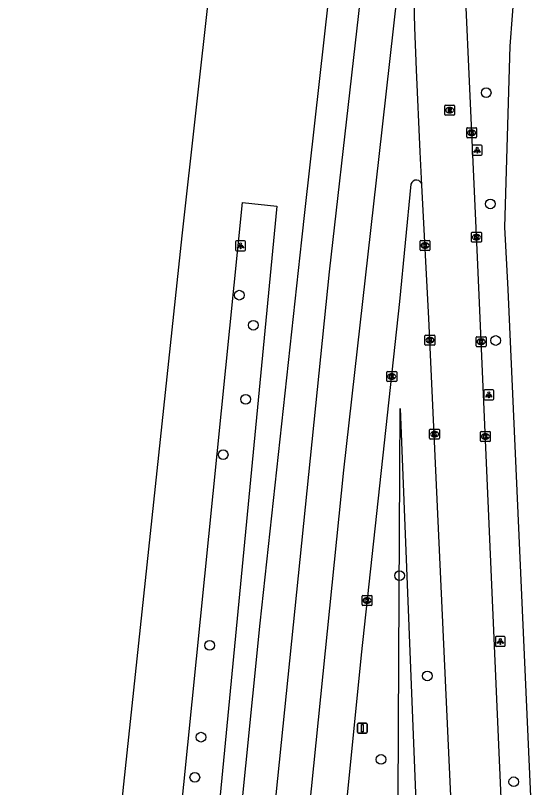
# Model space of a CAD drawing. Extents: x 161928 to 163055, y 386475 to 387428.
# Drawn here: x 161929.9 to 161982.2, y 386644.6 to 386722.4 of the extents above; entities that cross this region are included whole.
import ezdxf

# ---------------------------------------------------------------- set-up
doc = ezdxf.new("R2010")
doc.units = 0
for name, color, linetype in [('IMGEO_Berm_groen', 7, 'Continuous'), ('IMGEO_Boom', 7, 'Continuous'), ('IMGEO_Fietspad_gesloten', 7, 'Continuous'), ('IMGEO_Kolk', 7, 'Continuous'), ('IMGEO_Lichtpunt', 7, 'Continuous'), ('IMGEO_Rijbaan_regionaal_gesloten', 7, 'Continuous'), ('IMGEO_Rioolput', 7, 'Continuous'), ('IMGEO_Verkeersbordpaal', 7, 'Continuous')]:
    doc.layers.add(name, color=color, linetype=linetype)

msp = doc.modelspace()

# ---------------------------------------------------------------- linework, layer by layer
at = {"layer": 'IMGEO_Berm_groen'}
for points in [[(161956.304, 386703.195), (161944.596, 386581.762), (161940.569, 386582), (161952.821, 386703.587), (161956.304, 386703.195)], [(161960.388, 386535.093), (161961.263, 386537.837), (161962.321, 386540.516), (161963.819, 386543.626), (161965.526, 386546.626), (161968.089, 386551.619), (161968.604, 386657.635), (161968.726, 386682.835), (161969.743, 386657.519), (161973.922, 386553.431), (161973.438, 386548.244), (161972.007, 386543.818), (161969.825, 386539.035), (161969.278, 386532.748)]]:
    msp.add_lwpolyline(points, dxfattribs=at)
at = {"layer": 'IMGEO_Boom'}
for centre in [(161977.405, 386714.635), (161977.82, 386703.436), (161952.507, 386694.24), (161953.92, 386691.214), (161978.368, 386689.676), (161953.16, 386683.749), (161950.883, 386678.168), (161968.668, 386665.991), (161949.528, 386658.957), (161971.464, 386655.888), (161948.648, 386649.715), (161966.804, 386647.471), (161948.026, 386645.665), (161980.186, 386645.221)]:
    msp.add_circle(centre, 0.489, dxfattribs=at)
at = {"layer": 'IMGEO_Fietspad_gesloten'}
msp.add_lwpolyline([(161984.736, 386580.648), (161979.611, 386694.81), (161979.277, 386701.082), (161979.827, 386719.32), (161980.765, 386731.703), (161982.714, 386750), (161987.259, 386790.761)], dxfattribs=at)
at = {"layer": 'IMGEO_Kolk'}
for p, q in [((161975.442, 386710.178), (161975.442, 386711.03)), ((161975.517, 386711.104), (161976.369, 386711.104)), ((161975.93, 386710.884), (161975.955, 386710.884)), ((161976.443, 386711.03), (161976.443, 386710.178)), ((161976.369, 386710.104), (161975.517, 386710.104)), ((161975.953, 386710.324), (161975.928, 386710.324)), ((161975.924, 386699.654), (161975.924, 386700.506)), ((161975.999, 386700.58), (161976.851, 386700.58)), ((161976.412, 386700.36), (161976.437, 386700.36)), ((161976.925, 386700.506), (161976.925, 386699.654)), ((161970.737, 386698.82), (161970.737, 386699.672)), ((161970.812, 386699.746), (161971.664, 386699.746)), ((161971.225, 386699.526), (161971.25, 386699.526)), ((161971.738, 386699.672), (161971.738, 386698.82)), ((161976.851, 386699.58), (161975.999, 386699.58)), ((161976.435, 386699.8), (161976.41, 386699.8)), ((161971.664, 386698.746), (161970.812, 386698.746)), ((161971.248, 386698.966), (161971.223, 386698.966)), ((161971.234, 386689.282), (161971.234, 386690.134)), ((161971.309, 386690.208), (161972.161, 386690.208)), ((161971.722, 386689.988), (161971.747, 386689.988)), ((161972.235, 386690.134), (161972.235, 386689.282)), ((161976.397, 386689.127), (161976.397, 386689.979)), ((161976.472, 386690.053), (161977.324, 386690.053)), ((161976.885, 386689.833), (161976.91, 386689.833)), ((161977.398, 386689.979), (161977.398, 386689.127)), ((161972.161, 386689.208), (161971.309, 386689.208)), ((161971.745, 386689.428), (161971.72, 386689.428)), ((161977.324, 386689.053), (161976.472, 386689.053)), ((161976.908, 386689.273), (161976.883, 386689.273)), ((161967.378, 386685.62), (161967.378, 386686.472)), ((161967.453, 386686.546), (161968.305, 386686.546)), ((161967.866, 386686.326), (161967.891, 386686.326)), ((161968.379, 386686.472), (161968.379, 386685.62)), ((161968.305, 386685.546), (161967.453, 386685.546)), ((161967.889, 386685.766), (161967.864, 386685.766)), ((161971.7, 386679.82), (161971.7, 386680.672)), ((161971.775, 386680.746), (161972.627, 386680.746)), ((161972.188, 386680.526), (161972.213, 386680.526)), ((161972.701, 386680.672), (161972.701, 386679.82)), ((161976.822, 386679.572), (161976.822, 386680.424)), ((161976.897, 386680.498), (161977.749, 386680.498)), ((161977.823, 386680.424), (161977.823, 386679.572)), ((161972.627, 386679.746), (161971.775, 386679.746)), ((161972.211, 386679.966), (161972.186, 386679.966)), ((161977.333, 386679.718), (161977.308, 386679.718)), ((161977.31, 386680.278), (161977.335, 386680.278)), ((161977.749, 386679.498), (161976.897, 386679.498)), ((161964.89, 386663.064), (161964.89, 386663.916)), ((161964.965, 386663.99), (161965.817, 386663.99)), ((161965.378, 386663.77), (161965.403, 386663.77)), ((161965.891, 386663.916), (161965.891, 386663.064)), ((161965.817, 386662.99), (161964.965, 386662.99)), ((161965.401, 386663.21), (161965.376, 386663.21))]:
    msp.add_line(p, q, dxfattribs=at)
for points in [[(161975.442, 386710.178), (161975.442, 386711.03)], [(161975.517, 386711.104), (161976.369, 386711.104)], [(161975.763, 386710.804), (161975.886, 386710.804), (161975.886, 386710.653), (161976.016, 386710.804), (161976.18, 386710.804), (161976.034, 386710.653), (161976.187, 386710.404), (161976.035, 386710.404), (161975.95, 386710.568), (161975.886, 386710.501), (161975.886, 386710.404), (161975.763, 386710.404), (161975.763, 386710.804)], [(161976.443, 386711.03), (161976.443, 386710.178)], [(161976.369, 386710.104), (161975.517, 386710.104)], [(161975.924, 386699.654), (161975.924, 386700.506)], [(161975.999, 386700.58), (161976.851, 386700.58)], [(161976.245, 386700.28), (161976.368, 386700.28), (161976.368, 386700.129), (161976.498, 386700.28), (161976.662, 386700.28), (161976.516, 386700.129), (161976.669, 386699.88), (161976.517, 386699.88), (161976.432, 386700.044), (161976.368, 386699.977), (161976.368, 386699.88), (161976.245, 386699.88), (161976.245, 386700.28)], [(161976.925, 386700.506), (161976.925, 386699.654)], [(161970.737, 386698.82), (161970.737, 386699.672)], [(161970.812, 386699.746), (161971.664, 386699.746)], [(161971.058, 386699.446), (161971.181, 386699.446), (161971.181, 386699.295), (161971.311, 386699.446), (161971.475, 386699.446), (161971.329, 386699.295), (161971.482, 386699.046), (161971.33, 386699.046), (161971.245, 386699.21), (161971.181, 386699.143), (161971.181, 386699.046), (161971.058, 386699.046), (161971.058, 386699.446)], [(161971.738, 386699.672), (161971.738, 386698.82)], [(161976.851, 386699.58), (161975.999, 386699.58)], [(161971.664, 386698.746), (161970.812, 386698.746)], [(161971.234, 386689.282), (161971.234, 386690.134)], [(161971.309, 386690.208), (161972.161, 386690.208)], [(161971.555, 386689.908), (161971.678, 386689.908), (161971.678, 386689.757), (161971.808, 386689.908), (161971.972, 386689.908), (161971.826, 386689.757), (161971.979, 386689.508), (161971.827, 386689.508), (161971.742, 386689.672), (161971.678, 386689.605), (161971.678, 386689.508), (161971.555, 386689.508), (161971.555, 386689.908)], [(161972.235, 386690.134), (161972.235, 386689.282)], [(161976.397, 386689.127), (161976.397, 386689.979)], [(161976.472, 386690.053), (161977.324, 386690.053)], [(161976.718, 386689.753), (161976.841, 386689.753), (161976.841, 386689.602), (161976.971, 386689.753), (161977.135, 386689.753), (161976.989, 386689.602), (161977.142, 386689.353), (161976.99, 386689.353), (161976.905, 386689.517), (161976.841, 386689.45), (161976.841, 386689.353), (161976.718, 386689.353), (161976.718, 386689.753)], [(161977.398, 386689.979), (161977.398, 386689.127)], [(161972.161, 386689.208), (161971.309, 386689.208)], [(161977.324, 386689.053), (161976.472, 386689.053)], [(161967.378, 386685.62), (161967.378, 386686.472)], [(161967.453, 386686.546), (161968.305, 386686.546)], [(161967.699, 386686.246), (161967.822, 386686.246), (161967.822, 386686.095), (161967.952, 386686.246), (161968.116, 386686.246), (161967.97, 386686.095), (161968.123, 386685.846), (161967.971, 386685.846), (161967.886, 386686.01), (161967.822, 386685.943), (161967.822, 386685.846), (161967.699, 386685.846), (161967.699, 386686.246)], [(161968.379, 386686.472), (161968.379, 386685.62)], [(161968.305, 386685.546), (161967.453, 386685.546)], [(161971.7, 386679.82), (161971.7, 386680.672)], [(161971.775, 386680.746), (161972.627, 386680.746)], [(161972.021, 386680.446), (161972.144, 386680.446), (161972.144, 386680.295), (161972.274, 386680.446), (161972.438, 386680.446), (161972.292, 386680.295), (161972.445, 386680.046), (161972.293, 386680.046), (161972.208, 386680.21), (161972.144, 386680.143), (161972.144, 386680.046), (161972.021, 386680.046), (161972.021, 386680.446)], [(161972.701, 386680.672), (161972.701, 386679.82)], [(161976.822, 386679.572), (161976.822, 386680.424)], [(161976.897, 386680.498), (161977.749, 386680.498)], [(161977.823, 386680.424), (161977.823, 386679.572)], [(161972.627, 386679.746), (161971.775, 386679.746)], [(161977.143, 386680.198), (161977.266, 386680.198), (161977.266, 386680.047), (161977.396, 386680.198), (161977.56, 386680.198), (161977.414, 386680.047), (161977.567, 386679.798), (161977.415, 386679.798), (161977.33, 386679.962), (161977.266, 386679.895), (161977.266, 386679.798), (161977.143, 386679.798), (161977.143, 386680.198)], [(161977.749, 386679.498), (161976.897, 386679.498)], [(161964.89, 386663.064), (161964.89, 386663.916)], [(161964.965, 386663.99), (161965.817, 386663.99)], [(161965.211, 386663.69), (161965.334, 386663.69), (161965.334, 386663.539), (161965.464, 386663.69), (161965.628, 386663.69), (161965.482, 386663.539), (161965.635, 386663.29), (161965.483, 386663.29), (161965.398, 386663.454), (161965.334, 386663.387), (161965.334, 386663.29), (161965.211, 386663.29), (161965.211, 386663.69)], [(161965.891, 386663.916), (161965.891, 386663.064)], [(161965.817, 386662.99), (161964.965, 386662.99)]]:
    msp.add_lwpolyline(points, dxfattribs=at)
for centre, start, end in [((161975.519, 386711.028), 91.55205, 178.44795), ((161975.519, 386711.028), 91.55205, 178.44795), ((161976.367, 386711.028), 1.55205, 88.44795), ((161976.367, 386711.028), 1.55205, 88.44795), ((161975.519, 386710.18), 181.55205, 268.44795), ((161975.519, 386710.18), 181.55205, 268.44795), ((161976.367, 386710.18), 271.55205, 358.44795), ((161976.367, 386710.18), 271.55205, 358.44795), ((161976.001, 386700.504), 91.55205, 178.44795), ((161976.001, 386700.504), 91.55205, 178.44795), ((161976.849, 386700.504), 1.55205, 88.44795), ((161976.849, 386700.504), 1.55205, 88.44795), ((161970.814, 386699.67), 91.55205, 178.44795), ((161970.814, 386699.67), 91.55205, 178.44795), ((161971.662, 386699.67), 1.55205, 88.44795), ((161971.662, 386699.67), 1.55205, 88.44795), ((161976.001, 386699.656), 181.55205, 268.44795), ((161976.001, 386699.656), 181.55205, 268.44795), ((161976.849, 386699.656), 271.55205, 358.44795), ((161976.849, 386699.656), 271.55205, 358.44795), ((161970.814, 386698.822), 181.55205, 268.44795), ((161970.814, 386698.822), 181.55205, 268.44795), ((161971.662, 386698.822), 271.55205, 358.44795), ((161971.662, 386698.822), 271.55205, 358.44795), ((161971.311, 386690.132), 91.55205, 178.44795), ((161971.311, 386690.132), 91.55205, 178.44795), ((161972.159, 386690.132), 1.55205, 88.44795), ((161972.159, 386690.132), 1.55205, 88.44795), ((161976.474, 386689.977), 91.55205, 178.44795), ((161976.474, 386689.977), 91.55205, 178.44795), ((161977.322, 386689.977), 1.55205, 88.44795), ((161977.322, 386689.977), 1.55205, 88.44795), ((161971.311, 386689.284), 181.55205, 268.44795), ((161971.311, 386689.284), 181.55205, 268.44795), ((161972.159, 386689.284), 271.55205, 358.44795), ((161972.159, 386689.284), 271.55205, 358.44795), ((161976.474, 386689.129), 181.55205, 268.44795), ((161976.474, 386689.129), 181.55205, 268.44795), ((161977.322, 386689.129), 271.55205, 358.44795), ((161977.322, 386689.129), 271.55205, 358.44795), ((161967.455, 386686.47), 91.55205, 178.44795), ((161967.455, 386686.47), 91.55205, 178.44795), ((161968.303, 386686.47), 1.55205, 88.44795), ((161968.303, 386686.47), 1.55205, 88.44795), ((161967.455, 386685.622), 181.55205, 268.44795), ((161967.455, 386685.622), 181.55205, 268.44795), ((161968.303, 386685.622), 271.55205, 358.44795), ((161968.303, 386685.622), 271.55205, 358.44795), ((161971.777, 386680.67), 91.55205, 178.44795), ((161971.777, 386680.67), 91.55205, 178.44795), ((161972.625, 386680.67), 1.55205, 88.44795), ((161972.625, 386680.67), 1.55205, 88.44795), ((161976.899, 386680.422), 91.55205, 178.44795), ((161976.899, 386680.422), 91.55205, 178.44795), ((161977.747, 386680.422), 1.55205, 88.44795), ((161977.747, 386680.422), 1.55205, 88.44795), ((161971.777, 386679.822), 181.55205, 268.44795), ((161971.777, 386679.822), 181.55205, 268.44795), ((161972.625, 386679.822), 271.55205, 358.44795), ((161972.625, 386679.822), 271.55205, 358.44795), ((161976.899, 386679.574), 181.55205, 268.44795), ((161976.899, 386679.574), 181.55205, 268.44795), ((161977.747, 386679.574), 271.55205, 358.44795), ((161977.747, 386679.574), 271.55205, 358.44795), ((161964.967, 386663.914), 91.55205, 178.44795), ((161964.967, 386663.914), 91.55205, 178.44795), ((161965.815, 386663.914), 1.55205, 88.44795), ((161965.815, 386663.914), 1.55205, 88.44795), ((161964.967, 386663.066), 181.55205, 268.44795), ((161964.967, 386663.066), 181.55205, 268.44795), ((161965.815, 386663.066), 271.55205, 358.44795), ((161965.815, 386663.066), 271.55205, 358.44795)]:
    msp.add_arc(centre, 0.0765, start, end, dxfattribs=at)
for centre, major_axis, ratio, start_param, end_param in [((161975.929, 386710.604), (-0.387, 0.002), 0.722429, 4.712389, 7.853982), ((161975.954, 386710.604), (-0.39, 0.002), 0.717154, 1.570796, 4.712389), ((161976.411, 386700.08), (-0.387, 0.002), 0.722429, 4.712389, 7.853982), ((161976.436, 386700.08), (-0.39, 0.002), 0.717154, 1.570796, 4.712389), ((161971.224, 386699.246), (-0.387, 0.002), 0.722429, 4.712389, 7.853982), ((161971.249, 386699.246), (-0.39, 0.002), 0.717154, 1.570796, 4.712389), ((161971.721, 386689.708), (-0.387, 0.002), 0.722429, 4.712389, 7.853982), ((161971.746, 386689.708), (-0.39, 0.002), 0.717154, 1.570796, 4.712389), ((161976.884, 386689.553), (-0.387, 0.002), 0.722429, 4.712389, 7.853982), ((161976.909, 386689.553), (-0.39, 0.002), 0.717154, 1.570796, 4.712389), ((161967.865, 386686.046), (-0.387, 0.002), 0.722429, 4.712389, 7.853982), ((161967.89, 386686.046), (-0.39, 0.002), 0.717154, 1.570796, 4.712389), ((161972.187, 386680.246), (-0.387, 0.002), 0.722429, 4.712389, 7.853982), ((161972.212, 386680.246), (-0.39, 0.002), 0.717154, 1.570796, 4.712389), ((161977.309, 386679.998), (-0.387, 0.002), 0.722429, 4.712389, 7.853982), ((161977.334, 386679.998), (-0.39, 0.002), 0.717154, 1.570796, 4.712389), ((161965.377, 386663.49), (-0.387, 0.002), 0.722429, 4.712389, 7.853982), ((161965.402, 386663.49), (-0.39, 0.002), 0.717154, 1.570796, 4.712389)]:
    msp.add_ellipse(centre, major_axis=major_axis, ratio=ratio, start_param=start_param, end_param=end_param, dxfattribs=at)
at = {"layer": 'IMGEO_Lichtpunt'}
for p, q in [((161976.003, 386709.244), (161976.003, 386708.437)), ((161976.003, 386709.244), (161976.003, 386708.437)), ((161976.905, 386709.339), (161976.097, 386709.339)), ((161976.905, 386709.339), (161976.097, 386709.339)), ((161976.999, 386708.437), (161976.999, 386709.244)), ((161976.999, 386708.437), (161976.999, 386709.244)), ((161976.097, 386708.343), (161976.905, 386708.343)), ((161976.097, 386708.343), (161976.905, 386708.343)), ((161952.141, 386699.621), (161952.141, 386698.814)), ((161952.141, 386699.621), (161952.141, 386698.814)), ((161953.043, 386699.716), (161952.235, 386699.716)), ((161953.043, 386699.716), (161952.235, 386699.716)), ((161953.137, 386698.814), (161953.137, 386699.621)), ((161953.137, 386698.814), (161953.137, 386699.621)), ((161952.235, 386698.72), (161953.043, 386698.72)), ((161952.235, 386698.72), (161953.043, 386698.72)), ((161977.179, 386684.598), (161977.179, 386683.791)), ((161977.179, 386684.598), (161977.179, 386683.791)), ((161978.081, 386684.693), (161977.273, 386684.693)), ((161978.081, 386684.693), (161977.273, 386684.693)), ((161978.175, 386683.791), (161978.175, 386684.598)), ((161978.175, 386683.791), (161978.175, 386684.598)), ((161977.273, 386683.697), (161978.081, 386683.697)), ((161977.273, 386683.697), (161978.081, 386683.697)), ((161978.333, 386659.767), (161978.333, 386658.96)), ((161978.333, 386659.767), (161978.333, 386658.96)), ((161979.235, 386659.862), (161978.427, 386659.862)), ((161979.235, 386659.862), (161978.427, 386659.862)), ((161979.329, 386658.96), (161979.329, 386659.767)), ((161979.329, 386658.96), (161979.329, 386659.767)), ((161978.427, 386658.866), (161979.235, 386658.866)), ((161978.427, 386658.866), (161979.235, 386658.866))]:
    msp.add_line(p, q, dxfattribs=at)
for points in [[(161976.377, 386708.908), (161976.416, 386708.88), (161976.228, 386708.618), (161976.19, 386708.645), (161976.377, 386708.908)], [(161976.479, 386708.86), (161976.526, 386708.86), (161976.526, 386708.538), (161976.479, 386708.538), (161976.479, 386708.86)], [(161976.589, 386708.88), (161976.627, 386708.907), (161976.814, 386708.645), (161976.775, 386708.617), (161976.589, 386708.88)], [(161952.515, 386699.285), (161952.554, 386699.257), (161952.366, 386698.995), (161952.328, 386699.022), (161952.515, 386699.285)], [(161952.617, 386699.237), (161952.664, 386699.237), (161952.664, 386698.915), (161952.617, 386698.915), (161952.617, 386699.237)], [(161952.727, 386699.257), (161952.765, 386699.284), (161952.952, 386699.022), (161952.913, 386698.994), (161952.727, 386699.257)], [(161977.553, 386684.262), (161977.592, 386684.234), (161977.404, 386683.972), (161977.366, 386683.999), (161977.553, 386684.262)], [(161977.655, 386684.214), (161977.702, 386684.214), (161977.702, 386683.892), (161977.655, 386683.892), (161977.655, 386684.214)], [(161977.765, 386684.234), (161977.803, 386684.261), (161977.99, 386683.999), (161977.951, 386683.971), (161977.765, 386684.234)], [(161978.707, 386659.431), (161978.746, 386659.403), (161978.558, 386659.141), (161978.52, 386659.168), (161978.707, 386659.431)], [(161978.919, 386659.403), (161978.957, 386659.43), (161979.144, 386659.168), (161979.105, 386659.14), (161978.919, 386659.403)], [(161978.809, 386659.383), (161978.856, 386659.383), (161978.856, 386659.061), (161978.809, 386659.061), (161978.809, 386659.383)]]:
    msp.add_lwpolyline(points, dxfattribs=at)
for centre in [(161976.502, 386709.042), (161952.64, 386699.419), (161977.678, 386684.396), (161978.832, 386659.565)]:
    msp.add_circle(centre, 0.0994, dxfattribs=at)
for centre, start, end in [((161976.097, 386709.244), 90, 180), ((161976.097, 386709.244), 90, 180), ((161976.905, 386709.244), 0, 90), ((161976.905, 386709.244), 0, 90), ((161976.097, 386708.437), 180, 270), ((161976.097, 386708.437), 180, 270), ((161976.905, 386708.437), 270, 0), ((161976.905, 386708.437), 270, 360), ((161952.235, 386699.621), 90, 180), ((161952.235, 386699.621), 90, 180), ((161953.043, 386699.621), 0, 90), ((161953.043, 386699.621), 0, 90), ((161952.235, 386698.814), 180, 270), ((161952.235, 386698.814), 180, 270), ((161953.043, 386698.814), 270, 0), ((161953.043, 386698.814), 270, 360), ((161977.273, 386684.598), 90, 180), ((161977.273, 386684.598), 90, 180), ((161978.081, 386684.598), 0, 90), ((161978.081, 386684.598), 0, 90), ((161977.273, 386683.791), 180, 270), ((161977.273, 386683.791), 180, 270), ((161978.081, 386683.791), 270, 0), ((161978.081, 386683.791), 270, 360), ((161978.427, 386659.767), 90, 180), ((161978.427, 386659.767), 90, 180), ((161979.235, 386659.767), 0, 90), ((161979.235, 386659.767), 0, 90), ((161978.427, 386658.96), 180, 270), ((161978.427, 386658.96), 180, 270), ((161979.235, 386658.96), 270, 0), ((161979.235, 386658.96), 270, 360)]:
    msp.add_arc(centre, 0.0946, start, end, dxfattribs=at)
at = {"layer": 'IMGEO_Rijbaan_regionaal_gesloten'}
for points in [[(161929.937, 386531.879), (161934.298, 386580.219), (161940.878, 386644.971), (161946.754, 386700.217), (161952.285, 386750), (161957.198, 386794.248), (161977.058, 386973.104), (161980.16, 387000), (161985.65, 387049.083)], [(161941.907, 386531.424), (161945.107, 386566.558), (161946.624, 386581.642), (161954.623, 386661.189), (161958.808, 386699.805), (161959.153, 386702.875), (161964.445, 386750), (161969.178, 386792.92), (161972.992, 386827.508), (161975.047, 386846.144), (161978.27, 386876.664), (161983.933, 386925.263), (161992.176, 387000), (161994.104, 387017.005), (161997.606, 387047.891)], [(161945.326, 386531.294), (161945.53, 386533.621), (161952.774, 386609.984), (161961.616, 386696.605), (161966.123, 386736.258), (161972.435, 386792.338), (161984.427, 386899.765), (161995.601, 387000.147), (162000.892, 387047.542)], [(161981.679, 386580.648), (161976.551, 386697.302), (161974.502, 386742.455), (161974.558, 386746.864), (161974.908, 386750), (161979.57, 386791.732)], [(161948.86, 386531.16), (161949.012, 386532.874), (161955.82, 386605.473), (161963.038, 386676.606), (161966.601, 386708.203), (161970.597, 386743.824)], [(161970.925, 386705.32), (161970.732, 386708.667), (161970.363, 386716.943), (161970.213, 386721.198), (161970.123, 386725.155), (161970.06, 386727.579), (161970.093, 386730.614), (161970.121, 386734.016), (161970.404, 386740.167), (161970.597, 386743.824)], [(161969.813, 386705.425), (161968.654, 386693.618), (161965.09, 386660.8), (161964.812, 386658.023), (161952.506, 386534.967), (161952.113, 386531.036)], [(161978.76, 386534.233), (161977.874, 386556.286), (161971.624, 386691.893), (161970.925, 386705.32)]]:
    msp.add_lwpolyline(points, dxfattribs=at)
msp.add_arc((161970.36, 386705.274), 0.567, 4.67182, 164.53992, dxfattribs=at)
at = {"layer": 'IMGEO_Rioolput'}
for p, q in [((161973.225, 386712.454), (161973.225, 386713.306)), ((161973.3, 386713.38), (161974.152, 386713.38)), ((161973.713, 386713.16), (161973.738, 386713.16)), ((161974.226, 386713.306), (161974.226, 386712.454)), ((161974.152, 386712.38), (161973.3, 386712.38)), ((161973.736, 386712.6), (161973.711, 386712.6))]:
    msp.add_line(p, q, dxfattribs=at)
for points in [[(161973.225, 386712.454), (161973.225, 386713.306)], [(161973.3, 386713.38), (161974.152, 386713.38)], [(161974.226, 386713.306), (161974.226, 386712.454)], [(161974.152, 386712.38), (161973.3, 386712.38)], [(161973.814, 386713.078), (161973.562, 386713.08), (161973.562, 386712.68)], [(161973.562, 386712.68), (161973.686, 386712.68), (161973.686, 386712.842), (161973.697, 386712.842)], [(161973.74, 386712.999), (161973.686, 386712.999), (161973.686, 386712.918)], [(161973.686, 386712.918), (161973.738, 386712.918)], [(161973.744, 386712.813), (161973.815, 386712.68), (161973.955, 386712.68), (161973.89, 386712.806)]]:
    msp.add_lwpolyline(points, dxfattribs=at)
for centre, radius, start, end in [((161973.302, 386713.304), 0.0765, 91.55205, 178.44795), ((161973.302, 386713.304), 0.0765, 91.55205, 178.44795), ((161974.15, 386713.304), 0.0765, 1.55205, 88.44795), ((161974.15, 386713.304), 0.0765, 1.55205, 88.44795), ((161973.302, 386712.456), 0.0765, 181.55205, 268.44795), ((161973.302, 386712.456), 0.0765, 181.55205, 268.44795), ((161973.696, 386712.789), 0.0533, 26.02933, 88.69889), ((161973.722, 386713.107), 0.19, 274.7715, 282.96867), ((161973.746, 386712.903), 0.0964, 77.00612, 93.18647), ((161973.76, 386712.96), 0.0378, 276.66336, 79.67722), ((161973.813, 386712.968), 0.109, 350.36119, 89.41601), ((161973.811, 386712.968), 0.112, 277.58423, 350.98172), ((161973.795, 386712.753), 0.108, 29.51342, 73.79051), ((161974.15, 386712.456), 0.0765, 271.55205, 358.44795), ((161974.15, 386712.456), 0.0765, 271.55205, 358.44795)]:
    msp.add_arc(centre, radius, start, end, dxfattribs=at)
for centre, major_axis, ratio, start_param, end_param in [((161973.712, 386712.88), (-0.387, 0.002), 0.722429, 4.712389, 7.853982), ((161973.737, 386712.88), (-0.39, 0.002), 0.717154, 1.570796, 4.712389)]:
    msp.add_ellipse(centre, major_axis=major_axis, ratio=ratio, start_param=start_param, end_param=end_param, dxfattribs=at)
at = {"layer": 'IMGEO_Verkeersbordpaal'}
for p, q in [((161964.426, 386650.216), (161964.426, 386651.016)), ((161964.426, 386651.016), (161964.426, 386650.216)), ((161964.526, 386651.116), (161965.316, 386651.116)), ((161965.316, 386651.116), (161964.526, 386651.116)), ((161965.416, 386651.016), (161965.416, 386650.216)), ((161965.416, 386650.216), (161965.416, 386651.016)), ((161965.316, 386650.116), (161964.526, 386650.116)), ((161964.526, 386650.116), (161965.316, 386650.116))]:
    msp.add_line(p, q, dxfattribs=at)
msp.add_lwpolyline([(161964.846, 386650.991), (161964.996, 386650.991), (161964.996, 386650.241), (161964.846, 386650.241), (161964.846, 386650.991)], dxfattribs=at)
for centre, start, end in [((161964.526, 386651.016), 90, 180), ((161964.526, 386651.016), 90, 180), ((161965.316, 386651.016), 0, 90), ((161965.316, 386651.016), 360, 90), ((161964.526, 386650.216), 180, 270), ((161964.526, 386650.216), 180, 270), ((161965.316, 386650.216), 270, 0), ((161965.316, 386650.216), 270, 0)]:
    msp.add_arc(centre, 0.1, start, end, dxfattribs=at)

doc.saveas('drawing.dxf')
